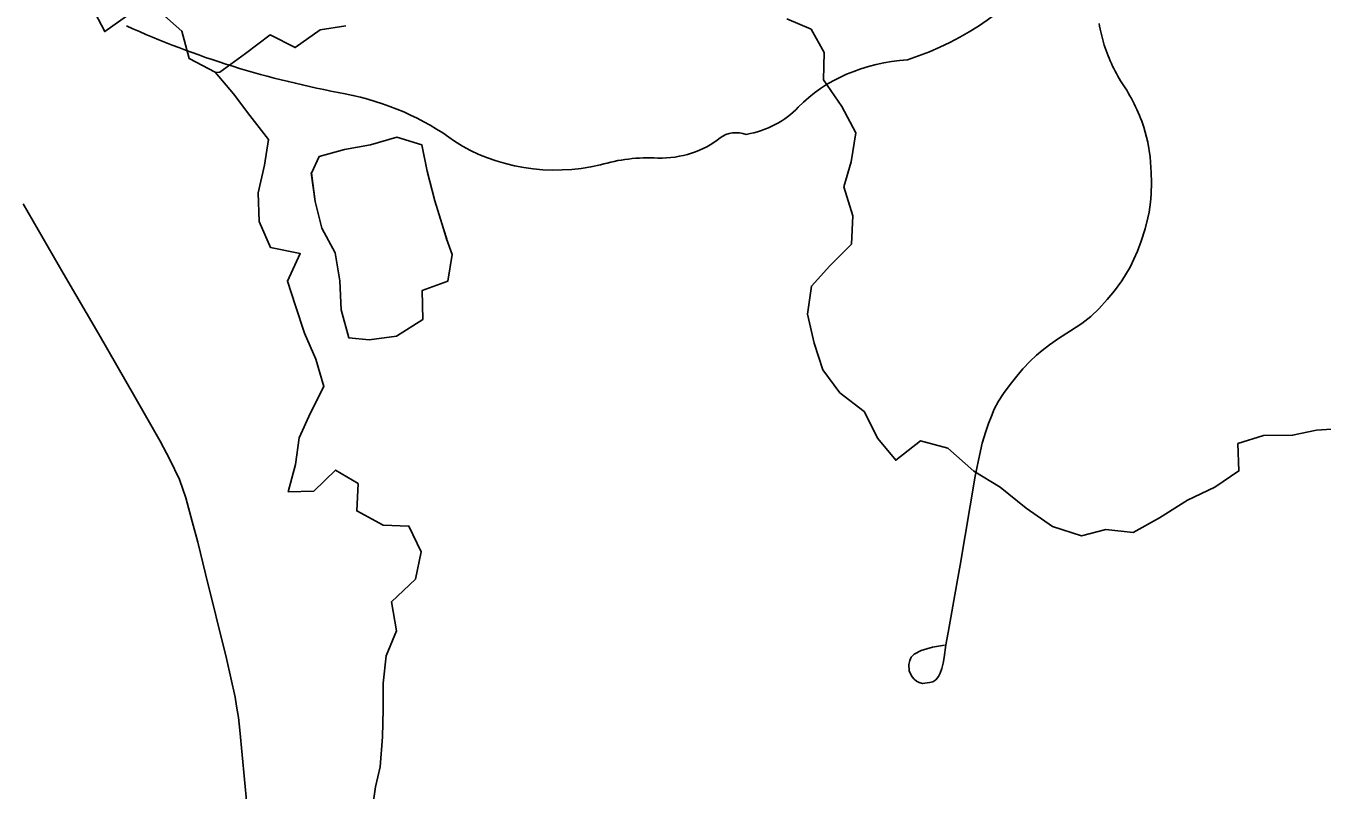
# Model space of a CAD drawing. Extents: x 0 to 34, y 0 to 22.
# Drawn here: x 6.202 to 6.5073, y 14.3806 to 14.5607 of the extents above; entities that cross this region are included whole.
import ezdxf

# ---------------------------------------------------------------- set-up
doc = ezdxf.new("R2010")
doc.units = 0
for name, color, linetype in [('GM_X_County_Road', 7, 'Continuous'), ('GM_X_Major_River', 7, 'Continuous'), ('GM_X_Minor_Lake', 7, 'Continuous'), ('GM_X_Minor_River', 7, 'Continuous'), ('GM_X_State_Shield', 7, 'Continuous'), ('GM_X_Township_Road', 7, 'Continuous')]:
    doc.layers.add(name, color=color, linetype=linetype)

msp = doc.modelspace()

# ---------------------------------------------------------------- linework, layer by layer
at = {"layer": 'GM_X_County_Road'}
msp.add_lwpolyline([(6.25405, 14.37728), (6.25242, 14.39474), (6.25205, 14.39769), (6.25163, 14.40039), (6.25127, 14.40255), (6.24927, 14.41159), (6.24432, 14.43156), (6.2425, 14.43906), (6.24119, 14.4439), (6.23963, 14.44946), (6.23815, 14.4538), (6.23589, 14.45849), (6.23363, 14.46283), (6.22764, 14.47326), (6.2192, 14.48801), (6.21079, 14.50244), (6.20132, 14.51877)], dxfattribs=at)
at = {"layer": 'GM_X_Major_River'}
for points in [[(6.21752, 14.56517), (6.22057, 14.55931), (6.22755, 14.56427)], [(6.23399, 14.56354), (6.23874, 14.55939), (6.24047, 14.55295), (6.24654, 14.54976), (6.25092, 14.54466), (6.25473, 14.53955), (6.2591, 14.53389), (6.25818, 14.52781), (6.25669, 14.52136), (6.25691, 14.51454), (6.25959, 14.50848), (6.2666, 14.507), (6.26359, 14.50054), (6.26551, 14.49467), (6.26762, 14.48823), (6.2703, 14.48218), (6.27221, 14.47574), (6.26902, 14.46947), (6.2664, 14.46358), (6.26548, 14.45732), (6.2638, 14.45087), (6.26985, 14.45108), (6.27495, 14.45603), (6.28026, 14.45283), (6.27991, 14.44639), (6.28617, 14.443), (6.29223, 14.44284), (6.29509, 14.43678), (6.29379, 14.43033), (6.28814, 14.425), (6.2893, 14.41818), (6.28686, 14.41229), (6.28613, 14.40584), (6.28616, 14.39959), (6.28599, 14.39314), (6.28546, 14.38612), (6.28434, 14.38138), (6.28342, 14.37474)]]:
    msp.add_lwpolyline(points, dxfattribs=at)
at = {"layer": 'GM_X_Minor_Lake'}
for points in [[(6.30108, 14.51051), (6.30037, 14.51281), (6.29835, 14.51941), (6.29652, 14.5264), (6.29526, 14.53264), (6.28935, 14.53442), (6.28313, 14.5326), (6.27708, 14.53154), (6.27104, 14.52991), (6.26923, 14.52595)], [(6.30117, 14.51043), (6.30037, 14.51281), (6.29835, 14.51941), (6.29652, 14.5264), (6.29526, 14.53264), (6.28935, 14.53442), (6.28313, 14.5326), (6.27708, 14.53154), (6.27104, 14.52991), (6.26923, 14.52594)], [(6.26921, 14.52608), (6.2701, 14.51926), (6.27173, 14.51303), (6.27488, 14.50721), (6.27595, 14.50059), (6.27626, 14.49376), (6.27809, 14.48716), (6.28284, 14.48668), (6.28928, 14.48756), (6.29546, 14.49147), (6.29533, 14.49829), (6.30136, 14.50049), (6.30238, 14.50678), (6.30108, 14.51051)], [(6.26923, 14.52595), (6.2701, 14.51926), (6.27173, 14.51303), (6.27488, 14.50721), (6.27595, 14.50059), (6.27626, 14.49376), (6.27809, 14.48716), (6.28284, 14.48668), (6.28928, 14.48756), (6.29546, 14.49147), (6.29533, 14.49829), (6.30136, 14.50049), (6.30238, 14.50678), (6.30108, 14.51051)]]:
    msp.add_lwpolyline(points, dxfattribs=at)
at = {"layer": 'GM_X_Minor_River'}
for points in [[(6.38128, 14.56229), (6.38697, 14.55985), (6.39003, 14.55436), (6.38986, 14.54792), (6.39424, 14.54168), (6.39749, 14.53544), (6.39638, 14.52861), (6.3947, 14.52272), (6.39681, 14.51591), (6.39646, 14.50927), (6.39137, 14.50413), (6.38703, 14.49937), (6.38611, 14.49273), (6.38766, 14.48591), (6.38976, 14.47967), (6.39376, 14.47418), (6.39946, 14.46985), (6.4027, 14.46342), (6.40689, 14.45832), (6.41274, 14.46289), (6.41918, 14.46121), (6.42526, 14.45574), (6.43153, 14.45198), (6.4376, 14.44707), (6.44387, 14.44274), (6.45069, 14.4405), (6.45637, 14.44204), (6.46281, 14.44131), (6.46904, 14.44475), (6.47565, 14.44895), (6.48207, 14.45201), (6.48774, 14.45582), (6.48752, 14.46227), (6.49357, 14.46419), (6.50039, 14.46422), (6.50606, 14.46538), (6.51193, 14.46579)], [(6.24661, 14.54968), (6.24768, 14.54976), (6.25372, 14.55415), (6.25957, 14.55853), (6.26545, 14.55553), (6.2713, 14.55972), (6.27736, 14.5607)]]:
    msp.add_lwpolyline(points, dxfattribs=at)
at = {"layer": 'GM_X_State_Shield'}
for centre, major_axis, start_param, end_param in [((6.38481, 14.60119), (0.06557, 0), 5.101752, 6.440018), ((6.31916, 14.69235), (0.1893, 0), 4.195997, 4.488961), ((6.41246, 14.52402), (0.03591, 0), 1.647645, 2.488434), ((6.26273, 14.49873), (0.05923, 0), 0.823519, 1.323587), ((6.36696, 14.55161), (0.02118, 0), 4.937069, 5.64225), ((6.36936, 14.53098), (0.00564, 0), 1.147584, 2.315152), ((6.32679, 14.55675), (0.03758, 0), 4.026481, 4.996735), ((6.35125, 14.54551), (0.02002, 0), 4.691044, 5.507374), ((6.3485, 14.50486), (0.03088, 0), 1.495662, 1.94098)]:
    msp.add_ellipse(centre, major_axis=major_axis, ratio=0.8, start_param=start_param, end_param=end_param, dxfattribs=at)
at = {"layer": 'GM_X_Township_Road'}
msp.add_lwpolyline([(6.41835, 14.41477), (6.41557, 14.41431), (6.41293, 14.41353), (6.41122, 14.41268), (6.41053, 14.4119), (6.41022, 14.41112), (6.40999, 14.4102), (6.41006, 14.40872), (6.41037, 14.40802), (6.41076, 14.40732), (6.41122, 14.40678), (6.41177, 14.40631), (6.41239, 14.406), (6.41317, 14.40577), (6.41489, 14.40594), (6.41565, 14.40616), (6.41635, 14.40663), (6.41697, 14.4074), (6.41736, 14.40814), (6.41774, 14.40926), (6.41804, 14.41053), (6.41828, 14.41189), (6.41873, 14.41484), (6.41923, 14.41772), (6.42142, 14.43017), (6.42206, 14.43361), (6.42559, 14.45459), (6.42636, 14.45837), (6.42725, 14.46234), (6.42809, 14.4651), (6.42873, 14.46696), (6.42943, 14.46875), (6.43007, 14.47036), (6.4311, 14.47228), (6.43232, 14.47408), (6.43386, 14.47619), (6.4354, 14.47811), (6.43687, 14.47984), (6.43854, 14.48164), (6.44007, 14.48306), (6.44136, 14.4842), (6.44315, 14.48555), (6.44527, 14.48702), (6.44807, 14.48885), (6.45071, 14.49057), (6.45283, 14.49218), (6.45472, 14.494), (6.45673, 14.49621), (6.45842, 14.49827), (6.46013, 14.50057), (6.46212, 14.50384), (6.46385, 14.50762), (6.46471, 14.50996), (6.46565, 14.51288), (6.46629, 14.51541), (6.46661, 14.51679), (6.46693, 14.51916), (6.46706, 14.52096), (6.46712, 14.52384), (6.46706, 14.52602), (6.4668, 14.5298), (6.46629, 14.53327), (6.46535, 14.53683), (6.4651, 14.53752), (6.46485, 14.53821), (6.46459, 14.5389), (6.46431, 14.53958), (6.46403, 14.54026), (6.46372, 14.54093), (6.46341, 14.5416), (6.46309, 14.54226), (6.46276, 14.54291), (6.46241, 14.54356), (6.46205, 14.54421), (6.46169, 14.54485), (6.46131, 14.54548), (6.46092, 14.5461), (6.46049, 14.54674), (6.45987, 14.5477), (6.45953, 14.54827), (6.4592, 14.54884), (6.45887, 14.54943), (6.45857, 14.55001), (6.45827, 14.5506), (6.45798, 14.5512), (6.4577, 14.5518), (6.45743, 14.55241), (6.45717, 14.55302), (6.45692, 14.55363), (6.45668, 14.55425), (6.45646, 14.55488), (6.45624, 14.5555), (6.45604, 14.55613), (6.45585, 14.55677), (6.45568, 14.55735), (6.45551, 14.55799), (6.45535, 14.55863), (6.4552, 14.55927), (6.45506, 14.55992), (6.45493, 14.56057), (6.45482, 14.56122)], dxfattribs=at)

doc.saveas('drawing.dxf')
